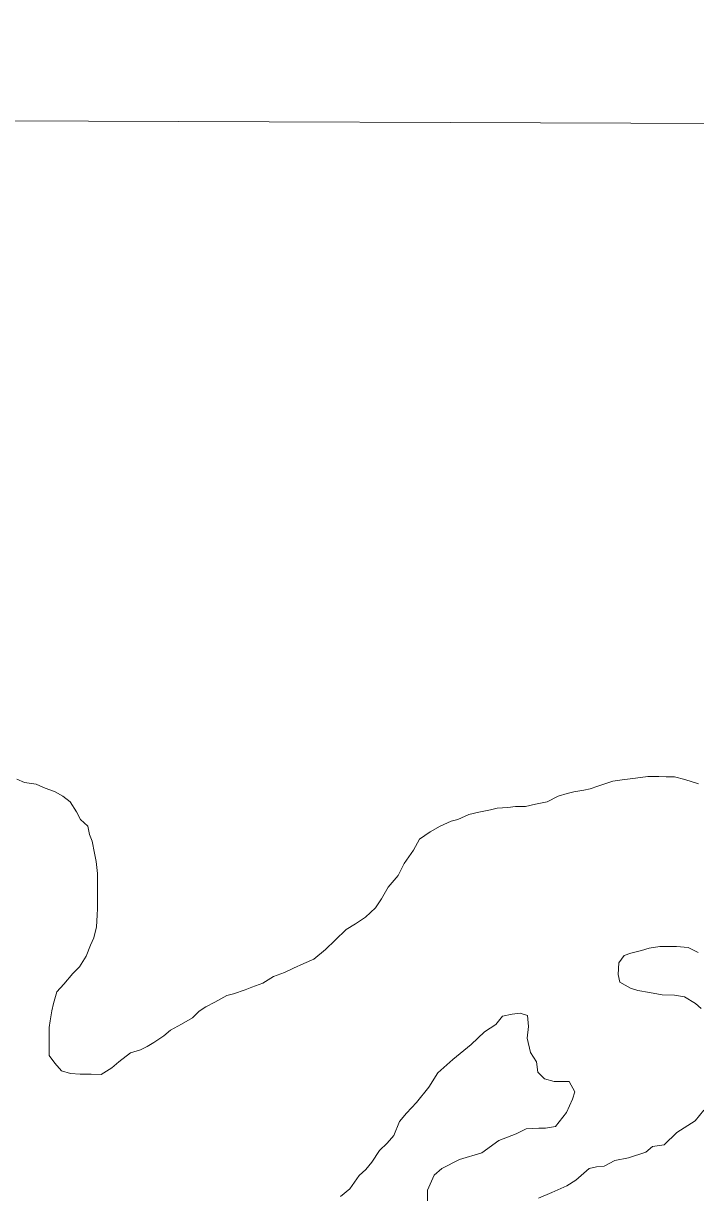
# Model space of a CAD drawing. Extents: x 553962 to 842807, y 8883888 to 9032388.
# Drawn here: x 803095.8 to 803297.7, y 9015899 to 9016250.4 of the extents above; entities that cross this region are included whole.
import ezdxf

# ---------------------------------------------------------------- set-up
doc = ezdxf.new("R2010")
doc.units = 0
doc.header["$LTSCALE"] = 200
for name, color, linetype, lineweight in [('1', 7, 'Continuous', 13), ('23', 7, 'Continuous', 13), ('25', 7, 'Continuous', 13), ('28', 7, 'Continuous', 53), ('30', 7, 'Continuous', 35), ('57', 7, 'Continuous', 13)]:
    doc.layers.add(name, color=color, linetype=linetype, lineweight=lineweight)

msp = doc.modelspace()

# ---------------------------------------------------------------- linework, layer by layer
at = {"layer": '1'}
msp.add_line((797440.2, 9016241.5), (834208.8, 9016109.1), dxfattribs=at)
at = {"layer": '23'}
for points in [[(803298.6, 9016021.9), (803294.5, 9016023.2), (803291.4, 9016024), (803288.9, 9016024), (803286.7, 9016024.1), (803283.4, 9016024.1), (803279.7, 9016023.6), (803275.7, 9016023.1), (803272.9, 9016022.7), (803268.4, 9016021.2), (803266.1, 9016020.4), (803264.1, 9016020), (803261.1, 9016019.5), (803259.1, 9016019), (803256.4, 9016018.2), (803253.1, 9016016.5), (803249.6, 9016015.8), (803246.6, 9016015.1), (803243.6, 9016015.1), (803241.3, 9016014.8), (803238.1, 9016014.6), (803236.1, 9016014.1), (803232.6, 9016013.4), (803229.6, 9016012.7), (803226.3, 9016011.2), (803224.3, 9016010.7), (803221, 9016009.2), (803218, 9016007.5), (803214.8, 9016005.3), (803213, 9016002), (803210.2, 9015998), (803208.4, 9015994.3), (803205.4, 9015990.8), (803203.4, 9015987.3), (803201.6, 9015984.6), (803198.6, 9015981.8), (803195.6, 9015979.8), (803192.8, 9015978.1), (803189.5, 9015974.9), (803186.5, 9015972.1), (803183, 9015969.2), (803180, 9015967.9), (803176.9, 9015966.5), (803174.2, 9015965.2), (803170.9, 9015964), (803167.7, 9015962)], [(803167.7, 9015962), (803164.4, 9015960.8), (803162.4, 9015960), (803158.9, 9015958.8), (803156.9, 9015958.3), (803153.3, 9015956.3), (803150.6, 9015954.9), (803148.6, 9015953.6), (803146.6, 9015951.6), (803143.3, 9015949.7), (803140, 9015947.9), (803138, 9015946.2), (803135, 9015944.2), (803133, 9015943), (803131, 9015942), (803128, 9015941), (803124.5, 9015938.3), (803122.4, 9015936.5), (803119.2, 9015934.5), (803116.2, 9015934.6), (803112.9, 9015934.6), (803109.9, 9015934.8), (803107.2, 9015935.6), (803105.2, 9015937.9), (803103.5, 9015940.2), (803103.5, 9015942.4), (803103.5, 9015944.7), (803103.5, 9015948.7), (803103.8, 9015950.7), (803104.3, 9015953.7), (803104.8, 9015955.9), (803105.8, 9015959.4), (803107.9, 9015961.7), (803110.7, 9015964.9), (803112.7, 9015966.9), (803114.7, 9015970.1), (803116, 9015973.4), (803117, 9015975.6), (803117.8, 9015978.9), (803118, 9015982.4), (803118.1, 9015984.4), (803118.1, 9015986.4), (803118.1, 9015990.4), (803118.1, 9015992.6), (803118.1, 9015994.9), (803117.7, 9015998.6), (803117.2, 9016001.1), (803116.5, 9016004.7), (803115.7, 9016006.7), (803115.2, 9016009.2), (803113, 9016011.2), (803111.8, 9016013.5), (803109.8, 9016016.5), (803107.6, 9016018.2), (803105.3, 9016019.5), (803101.8, 9016020.8), (803099.6, 9016021.8), (803096.1, 9016022.3), (803093.8, 9016023.3)], [(803299.4, 9015954.4), (803297.7, 9015955.9), (803294.4, 9015957.9), (803291.4, 9015958.4), (803287.7, 9015958.5), (803283.9, 9015959.2), (803280.4, 9015959.8), (803278.2, 9015960.5), (803275, 9015962.3), (803274.5, 9015964.6), (803274.7, 9015968.1), (803276.3, 9015970.3), (803278.3, 9015971), (803281.5, 9015971.8), (803283.8, 9015972.5), (803287, 9015973), (803289, 9015973), (803292, 9015973), (803295.5, 9015972.7), (803298.5, 9015971.2)], [(803191.1, 9015897.9), (803193.9, 9015900.2), (803196.7, 9015904.2), (803198.7, 9015906), (803200.5, 9015908.2), (803202.8, 9015911.7), (803205.1, 9015913.9), (803207.1, 9015916.2), (803208.8, 9015920.4), (803210.9, 9015922.9), (803213.9, 9015926.1), (803217.6, 9015930.7), (803220.3, 9015935), (803224.8, 9015939), (803230.3, 9015943.6), (803234.3, 9015947.4), (803237.7, 9015949.6), (803239.7, 9015952.1), (803242.6, 9015952.7), (803245, 9015953), (803247.2, 9015952.3), (803247.5, 9015949), (803247.1, 9015945.5), (803248.1, 9015941.2), (803249.9, 9015938.3), (803250.3, 9015935.2), (803252.3, 9015933.2), (803255.2, 9015932.4), (803259.7, 9015932.4), (803261.4, 9015929.3), (803260.7, 9015927.1), (803258.9, 9015923.1), (803255.6, 9015918.9), (803252.6, 9015918.4), (803250.6, 9015918.4), (803246.8, 9015918.2), (803243.8, 9015916.7), (803238.6, 9015914.7), (803233.5, 9015911), (803226.8, 9015909), (803221.5, 9015906.3), (803219.2, 9015904.3), (803217.2, 9015899.8), (803217.2, 9015896.3)], [(803254.5, 9015899.1), (803259, 9015901.1), (803261.7, 9015902.8), (803265.8, 9015906.3), (803268, 9015906.8), (803270.3, 9015907), (803273.5, 9015908.7), (803277.6, 9015909.5), (803282.8, 9015911.2), (803284.8, 9015912.9), (803288.3, 9015913.4), (803292.1, 9015917.1), (803297.6, 9015920.6), (803300.2, 9015923.8)], [(803250.5, 9015897.4), (803254.5, 9015899.1)]]:
    msp.add_lwpolyline(points, dxfattribs=at)
msp.add_spline([(802734.4, 9016647.4), (802827, 9016651.8), (802981.2, 9016674.1), (803145.8, 9016723), (803304, 9016775.8), (803527.2, 9016854.3), (803713, 9016908.9), (804043.8, 9016935), (804279.6, 9016927.7), (804508, 9016882.8), (804677.3, 9016819.6), (804837.8, 9016737.7), (804967.5, 9016652.1), (805079.6, 9016549.7), (805246.3, 9016388.8), (805380.8, 9016276.3), (805488, 9016183.9)], degree=3, dxfattribs=at)
at = {"layer": '25'}
for points in [[(803298.6, 9016021.9), (803294.5, 9016023.2), (803291.4, 9016024), (803288.9, 9016024), (803286.7, 9016024.1), (803283.4, 9016024.1), (803279.7, 9016023.6), (803275.7, 9016023.1), (803272.9, 9016022.7), (803268.4, 9016021.2), (803266.1, 9016020.4), (803264.1, 9016020), (803261.1, 9016019.5), (803259.1, 9016019), (803256.4, 9016018.2), (803253.1, 9016016.5), (803249.6, 9016015.8), (803246.6, 9016015.1), (803243.6, 9016015.1), (803241.3, 9016014.8), (803238.1, 9016014.6), (803236.1, 9016014.1), (803232.6, 9016013.4), (803229.6, 9016012.7), (803226.3, 9016011.2), (803224.3, 9016010.7), (803221, 9016009.2), (803218, 9016007.5), (803214.8, 9016005.3), (803213, 9016002), (803210.2, 9015998), (803208.4, 9015994.3), (803205.4, 9015990.8), (803203.4, 9015987.3), (803201.6, 9015984.6), (803198.6, 9015981.8), (803195.6, 9015979.8), (803192.8, 9015978.1), (803189.5, 9015974.9), (803186.5, 9015972.1), (803183, 9015969.2), (803180, 9015967.9), (803176.9, 9015966.5), (803174.2, 9015965.2), (803170.9, 9015964), (803167.7, 9015962)], [(803167.7, 9015962), (803164.4, 9015960.8), (803162.4, 9015960), (803158.9, 9015958.8), (803156.9, 9015958.3), (803153.3, 9015956.3), (803150.6, 9015954.9), (803148.6, 9015953.6), (803146.6, 9015951.6), (803143.3, 9015949.7), (803140, 9015947.9), (803138, 9015946.2), (803135, 9015944.2), (803133, 9015943), (803131, 9015942), (803128, 9015941), (803124.5, 9015938.3), (803122.4, 9015936.5), (803119.2, 9015934.5), (803116.2, 9015934.6), (803112.9, 9015934.6), (803109.9, 9015934.8), (803107.2, 9015935.6), (803105.2, 9015937.9), (803103.5, 9015940.2), (803103.5, 9015942.4), (803103.5, 9015944.7), (803103.5, 9015948.7), (803103.8, 9015950.7), (803104.3, 9015953.7), (803104.8, 9015955.9), (803105.8, 9015959.4), (803107.9, 9015961.7), (803110.7, 9015964.9), (803112.7, 9015966.9), (803114.7, 9015970.1), (803116, 9015973.4), (803117, 9015975.6), (803117.8, 9015978.9), (803118, 9015982.4), (803118.1, 9015984.4), (803118.1, 9015986.4), (803118.1, 9015990.4), (803118.1, 9015992.6), (803118.1, 9015994.9), (803117.7, 9015998.6), (803117.2, 9016001.1), (803116.5, 9016004.7), (803115.7, 9016006.7), (803115.2, 9016009.2), (803113, 9016011.2), (803111.8, 9016013.5), (803109.8, 9016016.5), (803107.6, 9016018.2), (803105.3, 9016019.5), (803101.8, 9016020.8), (803099.6, 9016021.8), (803096.1, 9016022.3), (803093.8, 9016023.3)], [(803299.4, 9015954.4), (803297.7, 9015955.9), (803294.4, 9015957.9), (803291.4, 9015958.4), (803287.7, 9015958.5), (803283.9, 9015959.2), (803280.4, 9015959.8), (803278.2, 9015960.5), (803275, 9015962.3), (803274.5, 9015964.6), (803274.7, 9015968.1), (803276.3, 9015970.3), (803278.3, 9015971), (803281.5, 9015971.8), (803283.8, 9015972.5), (803287, 9015973), (803289, 9015973), (803292, 9015973), (803295.5, 9015972.7), (803298.5, 9015971.2)], [(803191.1, 9015897.9), (803193.9, 9015900.2), (803196.7, 9015904.2), (803198.7, 9015906), (803200.5, 9015908.2), (803202.8, 9015911.7), (803205.1, 9015913.9), (803207.1, 9015916.2), (803208.8, 9015920.4), (803210.9, 9015922.9), (803213.9, 9015926.1), (803217.6, 9015930.7), (803220.3, 9015935), (803224.8, 9015939), (803230.3, 9015943.6), (803234.3, 9015947.4), (803237.7, 9015949.6), (803239.7, 9015952.1), (803242.6, 9015952.7), (803245, 9015953), (803247.2, 9015952.3), (803247.5, 9015949), (803247.1, 9015945.5), (803248.1, 9015941.2), (803249.9, 9015938.3), (803250.3, 9015935.2), (803252.3, 9015933.2), (803255.2, 9015932.4), (803259.7, 9015932.4), (803261.4, 9015929.3), (803260.7, 9015927.1), (803258.9, 9015923.1), (803255.6, 9015918.9), (803252.6, 9015918.4), (803250.6, 9015918.4), (803246.8, 9015918.2), (803243.8, 9015916.7), (803238.6, 9015914.7), (803233.5, 9015911), (803226.8, 9015909), (803221.5, 9015906.3), (803219.2, 9015904.3), (803217.2, 9015899.8), (803217.2, 9015896.3)], [(803254.5, 9015899.1), (803259, 9015901.1), (803261.7, 9015902.8), (803265.8, 9015906.3), (803268, 9015906.8), (803270.3, 9015907), (803273.5, 9015908.7), (803277.6, 9015909.5), (803282.8, 9015911.2), (803284.8, 9015912.9), (803288.3, 9015913.4), (803292.1, 9015917.1), (803297.6, 9015920.6), (803300.2, 9015923.8)], [(803250.5, 9015897.4), (803254.5, 9015899.1)]]:
    msp.add_lwpolyline(points, dxfattribs=at)
at = {"layer": '28'}
msp.add_spline([(802734.4, 9016647.4), (802827, 9016651.8), (802981.2, 9016674.1), (803145.8, 9016723), (803304, 9016775.8), (803527.2, 9016854.3), (803713, 9016908.9), (804043.8, 9016935), (804279.6, 9016927.7), (804508, 9016882.8), (804677.3, 9016819.6), (804837.8, 9016737.7), (804967.5, 9016652.1), (805079.6, 9016549.7), (805246.3, 9016388.8), (805380.8, 9016276.3), (805488, 9016183.9)], degree=3, dxfattribs=at)
at = {"layer": '30'}
msp.add_spline([(802734.4, 9016647.4), (802827, 9016651.8), (802981.2, 9016674.1), (803145.8, 9016723), (803304, 9016775.8), (803527.2, 9016854.3), (803713, 9016908.9), (804043.8, 9016935), (804279.6, 9016927.7), (804508, 9016882.8), (804677.3, 9016819.6), (804837.8, 9016737.7), (804967.5, 9016652.1), (805079.6, 9016549.7), (805246.3, 9016388.8), (805380.8, 9016276.3), (805488, 9016183.9)], degree=3, dxfattribs=at)
at = {"layer": '57'}
for points in [[(803167.7, 9015962), (803170.9, 9015964), (803174.2, 9015965.2), (803176.9, 9015966.5), (803180, 9015967.9), (803183, 9015969.2), (803186.5, 9015972.1), (803189.5, 9015974.9), (803192.8, 9015978.1), (803195.6, 9015979.8), (803198.6, 9015981.8), (803201.6, 9015984.6), (803203.4, 9015987.3), (803205.4, 9015990.8), (803208.4, 9015994.3), (803210.2, 9015998), (803213, 9016002), (803214.8, 9016005.3), (803218, 9016007.5), (803221, 9016009.2), (803224.3, 9016010.7), (803226.3, 9016011.2), (803229.6, 9016012.7), (803232.6, 9016013.4), (803236.1, 9016014.1), (803238.1, 9016014.6), (803241.3, 9016014.8), (803243.6, 9016015.1), (803246.6, 9016015.1), (803249.6, 9016015.8), (803253.1, 9016016.5), (803256.4, 9016018.2), (803259.1, 9016019), (803261.1, 9016019.5), (803264.1, 9016020), (803266.1, 9016020.4), (803268.4, 9016021.2), (803272.9, 9016022.7), (803275.7, 9016023.1), (803279.7, 9016023.6), (803283.4, 9016024.1), (803286.7, 9016024.1), (803288.9, 9016024), (803291.4, 9016024), (803294.5, 9016023.2), (803298.6, 9016021.9)], [(803093.8, 9016023.3), (803096.1, 9016022.3), (803099.6, 9016021.8), (803101.8, 9016020.8), (803105.3, 9016019.5), (803107.6, 9016018.2), (803109.8, 9016016.5), (803111.8, 9016013.5), (803113, 9016011.2), (803115.2, 9016009.2), (803115.7, 9016006.7), (803116.5, 9016004.7), (803117.2, 9016001.1), (803117.7, 9015998.6), (803118.1, 9015994.9), (803118.1, 9015992.6), (803118.1, 9015990.4), (803118.1, 9015986.4), (803118.1, 9015984.4), (803118, 9015982.4), (803117.8, 9015978.9), (803117, 9015975.6), (803116, 9015973.4), (803114.7, 9015970.1), (803112.7, 9015966.9), (803110.7, 9015964.9), (803107.9, 9015961.7), (803105.8, 9015959.4), (803104.8, 9015955.9), (803104.3, 9015953.7), (803103.8, 9015950.7), (803103.5, 9015948.7), (803103.5, 9015944.7), (803103.5, 9015942.4), (803103.5, 9015940.2), (803105.2, 9015937.9), (803107.2, 9015935.6), (803109.9, 9015934.8), (803112.9, 9015934.6), (803116.2, 9015934.6), (803119.2, 9015934.5), (803122.4, 9015936.5), (803124.5, 9015938.3), (803128, 9015941), (803131, 9015942), (803133, 9015943), (803135, 9015944.2), (803138, 9015946.2), (803140, 9015947.9), (803143.3, 9015949.7), (803146.6, 9015951.6), (803148.6, 9015953.6), (803150.6, 9015954.9), (803153.3, 9015956.3), (803156.9, 9015958.3), (803158.9, 9015958.8), (803162.4, 9015960), (803164.4, 9015960.8), (803167.7, 9015962)], [(803298.5, 9015971.2), (803295.5, 9015972.7), (803292, 9015973), (803289, 9015973), (803287, 9015973), (803283.8, 9015972.5), (803281.5, 9015971.8), (803278.3, 9015971), (803276.3, 9015970.3), (803274.7, 9015968.1), (803274.5, 9015964.6), (803275, 9015962.3), (803278.2, 9015960.5), (803280.4, 9015959.8), (803283.9, 9015959.2), (803287.7, 9015958.5), (803291.4, 9015958.4), (803294.4, 9015957.9), (803297.7, 9015955.9), (803299.4, 9015954.4)], [(803217.2, 9015896.3), (803217.2, 9015899.8), (803219.2, 9015904.3), (803221.5, 9015906.3), (803226.8, 9015909), (803233.5, 9015911), (803238.6, 9015914.7), (803243.8, 9015916.7), (803246.8, 9015918.2), (803250.6, 9015918.4), (803252.6, 9015918.4), (803255.6, 9015918.9), (803258.9, 9015923.1), (803260.7, 9015927.1), (803261.4, 9015929.3), (803259.7, 9015932.4), (803255.2, 9015932.4), (803252.3, 9015933.2), (803250.3, 9015935.2), (803249.9, 9015938.3), (803248.1, 9015941.2), (803247.1, 9015945.5), (803247.5, 9015949), (803247.2, 9015952.3), (803245, 9015953), (803242.6, 9015952.7), (803239.7, 9015952.1), (803237.7, 9015949.6), (803234.3, 9015947.4), (803230.3, 9015943.6), (803224.8, 9015939), (803220.3, 9015935), (803217.6, 9015930.7), (803213.9, 9015926.1), (803210.9, 9015922.9), (803208.8, 9015920.4), (803207.1, 9015916.2), (803205.1, 9015913.9), (803202.8, 9015911.7), (803200.5, 9015908.2), (803198.7, 9015906), (803196.7, 9015904.2), (803193.9, 9015900.2), (803191.1, 9015897.9)], [(803300.2, 9015923.8), (803297.6, 9015920.6), (803292.1, 9015917.1), (803288.3, 9015913.4), (803284.8, 9015912.9), (803282.8, 9015911.2), (803277.6, 9015909.5), (803273.5, 9015908.7), (803270.3, 9015907), (803268, 9015906.8), (803265.8, 9015906.3), (803261.7, 9015902.8), (803259, 9015901.1), (803254.5, 9015899.1)], [(803254.5, 9015899.1), (803250.5, 9015897.4)]]:
    msp.add_lwpolyline(points, dxfattribs=at)
msp.add_spline([(805509, 9016180), (805380.8, 9016276.3), (805310.6, 9016457.2), (805221.4, 9016678.8), (805124.2, 9016830.6), (804977.5, 9017002.9), (804820.2, 9017123.1), (804646, 9017161.9), (804462.6, 9017169), (804208.8, 9017100.1), (803720.3, 9016975), (803496.9, 9016876.7), (803304, 9016775.8), (803145.8, 9016723), (802981.2, 9016674.1), (802827, 9016651.8), (802629.6, 9016651.4), (802474.5, 9016692.7), (802376.8, 9016760.5), (802279.1, 9016823.2), (802199.3, 9016892.2), (802115.5, 9016938.3), (801850.3, 9016894.9), (801771.2, 9016858.4), (801695.7, 9016806.5), (801648.3, 9016743.1), (801625.1, 9016693.6), (801603.7, 9016661.8)], degree=3, dxfattribs=at)

doc.saveas('drawing.dxf')
